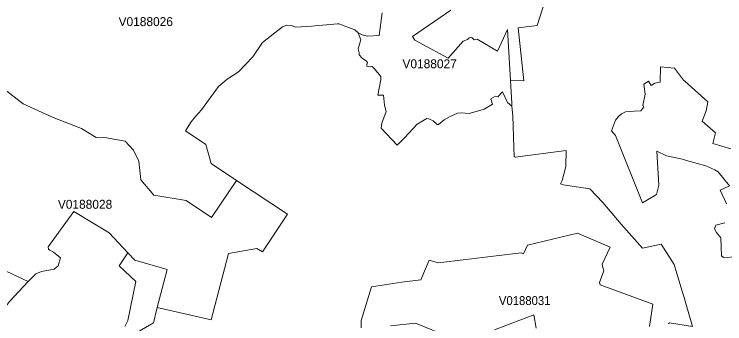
# Model space of a CAD drawing. Extents: x 369010 to 735936, y 6377141 to 6616555.
# Drawn here: x 531766 to 539737, y 6500745 to 6504216 of the extents above; entities that cross this region are included whole.
import ezdxf
from ezdxf.enums import TextEntityAlignment as Align

# ---------------------------------------------------------------- set-up
doc = ezdxf.new("R2010")
doc.units = 0
doc.header["$LTSCALE"] = 40
doc.layers.add('3', color=7, linetype='Continuous', lineweight=13)
doc.layers.add('4', color=7, linetype='Continuous')

msp = doc.modelspace()

# ---------------------------------------------------------------- linework, layer by layer
at = {"layer": '3'}
for points in [[(536665.92, 6504261.79), (536234.78, 6503964.72), (536258.45, 6503925.99), (536632.99, 6503721.26), (536803.62, 6503915.06), (536851.12, 6503932.44), (536868.33, 6503949.65), (536894.15, 6503956.11), (536904.91, 6503949.65), (536926.09, 6503930.12), (536958.37, 6503934.43), (537186.6, 6503800.87), (537301.13, 6504043.16), (537333.56, 6503472.84), (537482.35, 6503467.04), (537419.79, 6504063.52), (537633.95, 6504090.66), (537936.16, 6505038.01)], [(537936.16, 6505038.01), (537633.95, 6504090.66), (537419.79, 6504063.52), (537482.35, 6503467.04), (537333.56, 6503472.84), (537347.63, 6503217.13), (537350.11, 6503185.03), (537358.22, 6503077.61), (537371.3, 6502724.43), (537374.28, 6502620), (537384.54, 6502613.21), (537958.67, 6502689.18), (537953.05, 6502511.92), (537942.62, 6502461.61), (537912, 6502349.73), (537892.64, 6502312.49), (537924.74, 6502303.88), (538223.98, 6502257.04), (538369.12, 6502104.12), (538576.17, 6501863.31), (538815.65, 6501592.55), (539023.19, 6501635.74), (539082.94, 6501542.73), (539169.33, 6501410), (539245.63, 6501159.09), (539276.42, 6501051.18), (539376.05, 6500715.38), (539115.55, 6500754.93), (539106.94, 6500744.5)], [(531650.82, 6503378.5), (531865.97, 6503212.66), (532201.78, 6503057.59), (532522.53, 6502932.63), (532686.05, 6502833.5), (532800.08, 6502829.19), (533008.94, 6502792.62), (533103.61, 6502691.33), (533163.86, 6502566.37), (533185.37, 6502359.49), (533331.68, 6502187.2), (533695.46, 6502126.79), (533979.46, 6501935.14), (534261.48, 6502353.04), (533977.31, 6502540.55), (533917.07, 6502753.72), (533686.85, 6502908.8), (533751.4, 6503007.94), (533800.88, 6503068.35), (533867.58, 6503143.65), (534059.07, 6503404.32), (534156.05, 6503486.24), (534282.99, 6503570.32), (534442.21, 6503738.31), (534549.79, 6503897.69), (534775.87, 6504074.44), (534823.2, 6504093.81), (534872.69, 6504087.35), (534924.32, 6504072.13), (535100.75, 6504083.05), (535393.53, 6504106.72), (535412.89, 6504106.72), (535458.07, 6504087.35), (535587.17, 6504039.85), (535625.89, 6504005.43), (535671.24, 6503983.91), (535729.33, 6503971), (535860.58, 6503977.46), (535892.85, 6504231.67)], [(535892.85, 6504231.67), (535860.58, 6503977.46), (535729.33, 6503971), (535671.24, 6503983.91), (535625.89, 6504005.43), (535654.2, 6503928.14), (535641.29, 6503878.49), (535628.38, 6503839.76), (535626.22, 6503829), (535636.98, 6503781.5), (535634.17, 6503759.82), (535668.59, 6503723.24), (535718.08, 6503690.81), (535730.99, 6503673.59), (535722.38, 6503652.08), (535720.23, 6503634.87), (535765.41, 6503626.26), (535780.47, 6503630.56), (535808.44, 6503604.74), (535877.29, 6503518.52), (535879.45, 6503481.94), (535845.02, 6503309.48), (535907.42, 6503307.33), (535920.33, 6503197.6), (535938.03, 6503124.62), (535890.7, 6502995.36), (535882.09, 6502939.25), (536062.99, 6502747.6), (536142.6, 6502829.36), (536286.75, 6502982.28), (536349.15, 6503021.01), (536394.33, 6503047), (536415.84, 6503042.69), (536467.48, 6503018.86), (536512.66, 6502977.98), (536525.57, 6502980.13), (536587.97, 6503031.77), (536654.83, 6503070.66), (536738.74, 6503105.09), (536779.62, 6503109.39), (536869.66, 6503102.94), (537037.48, 6503152.42), (537130.16, 6503206.38), (537112.95, 6503268.77), (537166.74, 6503296.74), (537190.4, 6503288.13), (537242.04, 6503346.39), (537300.13, 6503225.74), (537350.11, 6503185.03), (537347.63, 6503217.13), (537333.56, 6503472.84), (537301.13, 6504043.16), (537186.6, 6503800.87), (536958.37, 6503934.43), (536926.09, 6503930.12), (536904.91, 6503949.65), (536894.15, 6503956.11), (536868.33, 6503949.65), (536851.12, 6503932.44), (536803.62, 6503915.06), (536632.99, 6503721.26), (536258.45, 6503925.99), (536234.78, 6503964.72), (536665.92, 6504261.79)], [(537892.64, 6502312.49), (537912, 6502349.73), (537942.62, 6502461.61), (537953.05, 6502511.92), (537958.67, 6502689.18), (537384.54, 6502613.21), (537374.28, 6502620), (537371.3, 6502724.43), (537358.22, 6503077.61), (537350.11, 6503185.03), (537300.13, 6503225.74), (537242.04, 6503346.39), (537190.4, 6503288.13), (537166.74, 6503296.74), (537112.95, 6503268.77), (537130.16, 6503206.38), (537037.48, 6503152.42), (536869.66, 6503102.94), (536779.62, 6503109.39), (536738.74, 6503105.09), (536654.83, 6503070.66), (536587.97, 6503031.77), (536525.57, 6502980.13), (536512.66, 6502977.98), (536467.48, 6503018.86), (536415.84, 6503042.69), (536394.33, 6503047), (536349.15, 6503021.01), (536286.75, 6502982.28), (536142.6, 6502829.36), (536062.99, 6502747.6), (535882.09, 6502939.25), (535890.7, 6502995.36), (535938.03, 6503124.62), (535920.33, 6503197.6), (535907.42, 6503307.33), (535845.02, 6503309.48), (535879.45, 6503481.94), (535877.29, 6503518.52), (535808.44, 6503604.74), (535780.47, 6503630.56), (535765.41, 6503626.26), (535720.23, 6503634.87), (535722.38, 6503652.08), (535730.99, 6503673.59), (535718.08, 6503690.81), (535668.59, 6503723.24), (535634.17, 6503759.82), (535636.98, 6503781.5), (535626.22, 6503829), (535628.38, 6503839.76), (535641.29, 6503878.49), (535654.2, 6503928.14), (535625.89, 6504005.43), (535587.17, 6504039.85), (535458.07, 6504087.35), (535412.89, 6504106.72), (535393.53, 6504106.72), (535100.75, 6504083.05), (534924.32, 6504072.13), (534872.69, 6504087.35), (534823.2, 6504093.81), (534775.87, 6504074.44), (534549.79, 6503897.69), (534442.21, 6503738.31), (534282.99, 6503570.32), (534156.05, 6503486.24), (534059.07, 6503404.32), (533867.58, 6503143.65), (533800.88, 6503068.35), (533751.4, 6503007.94), (533686.85, 6502908.8), (533917.07, 6502753.72), (533977.31, 6502540.55), (534261.48, 6502353.04)], [(539805.37, 6502705.4), (539603.29, 6502767.62), (539634.4, 6502884.3), (539482.96, 6503016.54), (539529.47, 6503133.22), (539549, 6503234.35), (539288.66, 6503465.89), (539273.11, 6503477.47), (539172.15, 6503609.71), (539016.57, 6503625.27), (539012.77, 6503454.14), (538954.51, 6503442.55), (538911.81, 6503415.24), (538880.7, 6503465.89), (538830.22, 6503430.8), (538845.61, 6503318.09), (538818.47, 6503193.63), (538830.22, 6503178.07), (538795.13, 6503131.4), (538721.32, 6503127.43), (538624.16, 6503119.65), (538577.66, 6503100.29), (538542.57, 6503065.2), (538511.46, 6503026.31), (538464.95, 6502909.63), (538511.46, 6502855.18), (538814.66, 6502102.63), (538970.07, 6502195.97), (538997.21, 6502297.1), (538973.87, 6502678.25), (539082.78, 6502627.61), (539261.52, 6502588.71), (539308.03, 6502577.13), (539525.66, 6502516.89), (539626.62, 6502470.21), (539661.71, 6502446.88), (539789.81, 6502291.3), (539685.04, 6502244.63), (539754.89, 6502089.06)], [(538830.22, 6503430.8), (538880.7, 6503465.89), (538911.81, 6503415.24), (538954.51, 6503442.55), (539012.77, 6503454.14), (539016.57, 6503625.27), (539172.15, 6503609.71), (539273.11, 6503477.47), (539288.66, 6503465.89), (539549, 6503234.35), (539529.47, 6503133.22), (539482.96, 6503016.54), (539634.4, 6502884.3), (539603.29, 6502767.62), (539805.37, 6502705.4)], [(539754.89, 6502089.06), (539685.04, 6502244.63), (539789.81, 6502291.3), (539661.71, 6502446.88), (539626.62, 6502470.21), (539525.66, 6502516.89), (539308.03, 6502577.13), (539261.52, 6502588.71), (539082.78, 6502627.61), (538973.87, 6502678.25), (538997.21, 6502297.1), (538970.07, 6502195.97), (538814.66, 6502102.63), (538511.46, 6502855.18), (538464.95, 6502909.63), (538511.46, 6503026.31), (538542.57, 6503065.2), (538577.66, 6503100.29), (538624.16, 6503119.65), (538721.32, 6503127.43), (538795.13, 6503131.4), (538830.22, 6503178.07), (538818.47, 6503193.63), (538845.61, 6503318.09), (538830.22, 6503430.8)], [(531201.81, 6501555.8), (531922.74, 6501219.67), (532010.46, 6501306.39), (532070.7, 6501330.06), (532212.7, 6501358.03), (532257.89, 6501394.77), (532283.71, 6501482.98), (532208.4, 6501547.69), (532167.52, 6501569.21), (532150.31, 6501579.97), (532146.01, 6501607.94), (532433.65, 6502003.82), (532831.86, 6501762.68), (533041.55, 6501539.75), (533117.52, 6501457.99), (533481.29, 6501354.55), (533369.58, 6500927.88), (533976.15, 6500790.18), (534168.63, 6501533.63), (534489.38, 6501587.42), (534551.77, 6501550.84), (534831.47, 6501975.19), (534261.48, 6502353.04), (533979.46, 6501935.14), (533695.46, 6502126.79), (533331.68, 6502187.2), (533185.37, 6502359.49), (533163.86, 6502566.37), (533103.61, 6502691.33), (533008.94, 6502792.62), (532800.08, 6502829.19), (532686.05, 6502833.5), (532522.53, 6502932.63), (532201.78, 6503057.59), (531865.97, 6503212.66), (531650.82, 6503378.5)], [(534261.48, 6502353.04), (534831.47, 6501975.19), (534551.77, 6501550.84), (534489.38, 6501587.42), (534168.63, 6501533.63), (533976.15, 6500790.18), (533369.58, 6500927.88), (533327.04, 6500755.59), (533148.3, 6500650)], [(539106.94, 6500744.5), (539115.55, 6500754.93), (539376.05, 6500715.38), (539276.42, 6501051.18), (539245.63, 6501159.09), (539169.33, 6501410), (539082.94, 6501542.73), (539023.19, 6501635.74), (538815.65, 6501592.55), (538576.17, 6501863.31), (538369.12, 6502104.12), (538223.98, 6502257.04), (537924.74, 6502303.88), (537892.64, 6502312.49)], [(533007.29, 6500713.39), (533039.56, 6500782.4), (533128.6, 6501218.67), (532943.57, 6501393.11), (533041.55, 6501539.75), (532831.86, 6501762.68), (532433.65, 6502003.82), (532146.01, 6501607.94), (532150.31, 6501579.97), (532167.52, 6501569.21), (532208.4, 6501547.69), (532283.71, 6501482.98), (532257.89, 6501394.77), (532212.7, 6501358.03), (532070.7, 6501330.06), (532010.46, 6501306.39), (531922.74, 6501219.67)], [(539875.37, 6501495.89), (539723.77, 6501488.11), (539700.6, 6501507.64), (539692.82, 6501709.89), (539646.15, 6501768.15), (539622.82, 6501811.01), (539638.37, 6501849.9), (539739.33, 6501877.05)], [(539739.33, 6501877.05), (539638.37, 6501849.9), (539622.82, 6501811.01), (539646.15, 6501768.15), (539692.82, 6501709.89), (539700.6, 6501507.64), (539723.77, 6501488.11), (539875.37, 6501495.89)], [(535659.16, 6500699.16), (535657.01, 6500781.08), (535775.34, 6501158.1), (536115.29, 6501211.89), (536328.46, 6501237.87), (536420.98, 6501459.65), (536522.1, 6501427.37), (537451.9, 6501541.57), (537479.87, 6501530.81), (537522.9, 6501625.65), (538084.62, 6501761.36), (538450.55, 6501601.98), (538360.19, 6501414.46), (538368.79, 6501375.74), (538381.7, 6501337.01), (538332.22, 6501207.75), (538338.67, 6501181.77), (538930.51, 6500964.29), (538891.12, 6500714.71)], [(538891.12, 6500714.71), (538930.51, 6500964.29), (538338.67, 6501181.77), (538332.22, 6501207.75), (538381.7, 6501337.01), (538368.79, 6501375.74), (538360.19, 6501414.46), (538450.55, 6501601.98), (538084.62, 6501761.36), (537522.9, 6501625.65), (537479.87, 6501530.81), (537451.9, 6501541.57), (536522.1, 6501427.37), (536420.98, 6501459.65), (536328.46, 6501237.87), (536115.29, 6501211.89), (535775.34, 6501158.1), (535657.01, 6500781.08), (535659.16, 6500699.16)], [(533148.3, 6500650), (533327.04, 6500755.59), (533369.58, 6500927.88), (533481.29, 6501354.55), (533117.52, 6501457.99), (533041.55, 6501539.75), (532943.57, 6501393.11), (533128.6, 6501218.67), (533039.56, 6500782.4), (533007.29, 6500713.39)], [(531922.74, 6501219.67), (531713.54, 6500993.26)], [(537619.72, 6500697.17), (537593.9, 6500843.64), (537154.82, 6500675.65)], [(537154.82, 6500675.65), (537593.9, 6500843.64), (537619.72, 6500697.17)], [(536535.01, 6500643.22), (536268.21, 6500750.96), (535988.35, 6500720.84)], [(535988.35, 6500720.84), (536268.21, 6500750.96), (536535.01, 6500643.22)]]:
    msp.add_lwpolyline(points, dxfattribs=at)
msp.add_lwpolyline([(529974.43, 6502139.37), (529907.73, 6501051.51), (529671.06, 6500917.95), (529804.46, 6500394.46), (530133.97, 6499034.19), (530476.24, 6499363.87), (530566.6, 6499359.57), (530925.91, 6499536.16), (531429.54, 6499792.52), (531174, 6500753.77), (531280.92, 6500777.77), (531351.92, 6500874.76), (531412.16, 6500932.85), (531437.98, 6500928.54), (531483.16, 6500988.95), (531560.62, 6501001.86), (531590.91, 6500958.83), (531605.97, 6500950.23), (531679.12, 6500950.23), (531713.54, 6500993.26), (531922.74, 6501219.67), (531201.81, 6501555.8), (530716.05, 6501789.33)], close=True, dxfattribs=at)

# ---------------------------------------------------------------- texts
at = {"layer": '4'}
for s, p in [('V0188026', (533241.83, 6504082.58)), ('V0188027', (536426.4, 6503609.91)), ('V0188028', (532560.71, 6502034.41))]:
    msp.add_text(s, height=100, dxfattribs=at).set_placement(p, align=Align.CENTER)
at = {"layer": '4', "width": 0.95}
msp.add_text('V0188031', height=100, dxfattribs=at).set_placement((537492.62, 6500954.73), align=Align.CENTER)

doc.saveas('drawing.dxf')
